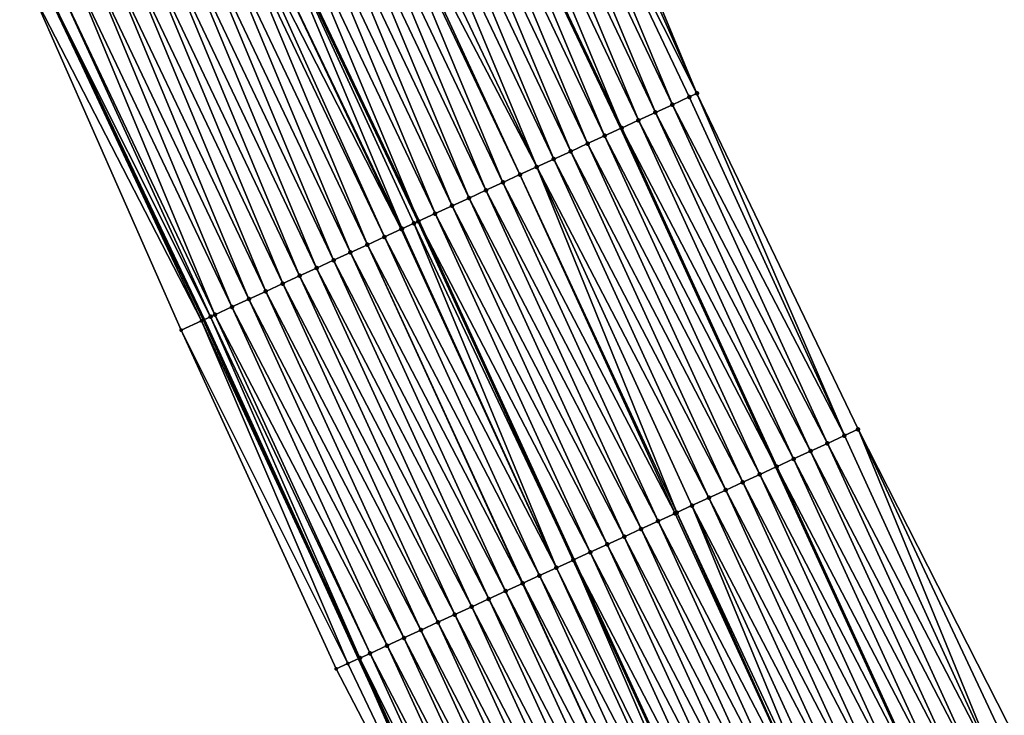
# Model space of a CAD drawing. Header units: feet. Extents: x 2017424 to 2024169, y 808042 to 818730.
# Tile 289 of 329: x 2023419 to 2023472, y 813279 to 813317. Entities that reach past the tile are written whole.
import ezdxf

# ---------------------------------------------------------------- set-up
doc = ezdxf.new("R2010")
doc.units = ezdxf.units.FT
doc.header["$MEASUREMENT"] = 0
for name, color, linetype, lineweight in [('EP_Travel Lane', 172, 'Continuous', 53), ('NB-Road Shots', 141, 'Continuous', 100), ('NB-Road X-Section', 40, 'Continuous', 13), ('STRIPING', 60, 'Continuous', 53)]:
    doc.layers.add(name, color=color, linetype=linetype, lineweight=lineweight)
doc.layers.add('I-77-MM15-17_NB-Surface-BORDER', color=7, linetype='Continuous')
doc.layers.add('I-77-MM15-17_NB-Surface-TIN', color=7, linetype='Continuous')

msp = doc.modelspace()

# ---------------------------------------------------------------- linework, layer by layer
at = {"layer": 'EP_Travel Lane'}
for points in [[(2023371.449695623, 813472.892696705, 326.5938106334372), (2023380.795184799, 813455.2186298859, 327.1322374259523), (2023390.02364402, 813437.2493236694, 327.7013616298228), (2023399.01652294, 813419.3938933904, 328.2628721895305), (2023408.070872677, 813401.3761900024, 328.8787481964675), (2023416.724848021, 813383.3546452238, 329.4557956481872), (2023425.378866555, 813365.3330105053, 330.0292703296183), (2023434.013600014, 813347.2615687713, 330.5942036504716), (2023442.604009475, 813329.208721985, 331.1415502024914), (2023451.244811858, 813311.0108459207, 331.6882756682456), (2023459.569727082, 813292.8331343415, 332.2104554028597), (2023467.895474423, 813274.6536058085, 332.6426963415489), (2023476.173951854, 813256.3434352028, 333.0959689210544), (2023484.331741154, 813238.0878300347, 333.524981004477), (2023492.490207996, 813219.8307086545, 333.8725731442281), (2023500.523173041, 813201.4333243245, 334.2589934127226), (2023508.520427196, 813183.1079765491, 334.7354333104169), (2023516.398043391, 813164.4391800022, 335.2132492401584), (2023523.936204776, 813145.9174991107, 335.5720610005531), (2023531.473768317, 813127.3972871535, 336.0061725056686), (2023538.035511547, 813111.2747198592, 336.4128975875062)], [(2023349.812466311, 813461.4026989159, 325.0343733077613), (2023359.122251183, 813443.7109964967, 325.6116527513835), (2023368.103608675, 813426.1983722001, 326.1246406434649), (2023377.053830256, 813408.3229158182, 326.7262671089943), (2023385.875022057, 813390.6683212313, 327.3341789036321), (2023394.530190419, 813372.6468372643, 327.8946966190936), (2023403.185622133, 813354.6248049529, 328.4334368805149), (2023411.782368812, 813336.6339787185, 328.9825244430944), (2023420.372991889, 813318.5806830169, 329.511720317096), (2023428.858886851, 813300.7223830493, 330.0091307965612), (2023437.182147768, 813282.5422272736, 330.4622820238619), (2023445.505345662, 813264.3622091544, 330.9222415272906), (2023453.668458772, 813246.2685382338, 331.3327702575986), (2023461.811636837, 813228.006736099, 331.7760458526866), (2023469.954345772, 813209.7444997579, 332.2092411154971), (2023477.905692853, 813191.5243459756, 332.6469170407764), (2023485.902966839, 813173.1989527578, 333.1211007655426), (2023493.506200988, 813155.1350730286, 333.5747173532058), (2023501.008854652, 813136.601273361, 334.0327772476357), (2023508.511752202, 813118.0668712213, 334.4599838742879), (2023515.046099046, 813101.9250791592, 334.8106257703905)]]:
    msp.add_polyline3d(points, dxfattribs=at)
at = {"layer": 'I-77-MM15-17_NB-Surface-BORDER', "color": 3, "linetype": 'Continuous', "lineweight": -3}
for points in [[(2023445.196295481, 813264.2199732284, 330.8909590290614), (2023435.971374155, 813281.9846266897, 330.3250207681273), (2023427.644568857, 813300.1632838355, 329.8769377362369), (2023419.689188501, 813318.2532894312, 329.4455673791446), (2023410.367635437, 813335.9564294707, 328.8391103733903), (2023402.256806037, 813354.1756672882, 328.334848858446), (2023393.730660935, 813372.2604487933, 327.817301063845), (2023385.769890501, 813390.6175550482, 327.3253163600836), (2023376.831947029, 813408.2109168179, 326.7063107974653), (2023367.77600941, 813426.0329777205, 326.0941934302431), (2023358.658622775, 813443.4645329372, 325.5699992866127), (2023349.446842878, 813461.2084334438, 325.0046189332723), (2023340.102377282, 813478.8820201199, 324.4342454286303)], [(2023376.349225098, 813475.4955892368, 326.9813346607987), (2023385.594028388, 813457.7634023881, 327.3669662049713), (2023395.219188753, 813439.861277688, 327.8599278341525), (2023404.032405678, 813421.9148756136, 328.3969720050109), (2023413.62136411, 813404.0463406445, 329.0212054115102), (2023422.334390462, 813386.0538389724, 329.6202843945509), (2023430.380668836, 813367.7397636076, 330.175651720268), (2023439.014377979, 813349.6470870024, 330.78885682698), (2023447.551720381, 813331.5693578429, 331.3483854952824), (2023455.318126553, 813312.8794388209, 331.8512837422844), (2023463.962987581, 813294.8482935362, 332.3778491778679), (2023473.032376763, 813277.0099985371, 332.8437455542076)]]:
    msp.add_polyline3d(points, dxfattribs=at)
at = {"layer": 'I-77-MM15-17_NB-Surface-TIN', "color": 128, "linetype": 'Continuous', "lineweight": -3}
for points in [[(2023455.318126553, 813312.8794388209, 331.8512837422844), (2023447.551720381, 813331.5693578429, 331.3483854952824), (2023447.138934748, 813331.3723859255, 331.3303061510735)], [(2023455.318126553, 813312.8794388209, 331.8512837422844), (2023447.138934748, 813331.3723859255, 331.3303061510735), (2023446.236402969, 813330.941761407, 331.2921983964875)], [(2023453.0866983, 813311.8558719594, 331.7652107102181), (2023445.333858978, 813330.5111625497, 331.2551281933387), (2023444.431300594, 813330.08059394, 331.2192809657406)], [(2023453.995642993, 813312.2727893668, 331.7994575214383), (2023446.236402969, 813330.941761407, 331.2921983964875), (2023445.333858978, 813330.5111625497, 331.2551281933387)], [(2023453.0866983, 813311.8558719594, 331.7652107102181), (2023453.995642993, 813312.2727893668, 331.7994575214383), (2023445.333858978, 813330.5111625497, 331.2551281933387)], [(2023453.995642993, 813312.2727893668, 331.7994575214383), (2023454.90457693, 813312.689730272, 331.8348674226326), (2023446.236402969, 813330.941761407, 331.2921983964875)], [(2023454.90457693, 813312.689730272, 331.8348674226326), (2023455.318126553, 813312.8794388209, 331.8512837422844), (2023446.236402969, 813330.941761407, 331.2921983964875)], [(2023452.177764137, 813311.4389315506, 331.7298253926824), (2023444.431300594, 813330.08059394, 331.2192809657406), (2023443.528742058, 813329.6500256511, 331.1834467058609)], [(2023452.177764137, 813311.4389315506, 331.7298253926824), (2023453.0866983, 813311.8558719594, 331.7652107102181), (2023444.431300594, 813330.08059394, 331.2192809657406)], [(2023451.268874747, 813311.0218933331, 331.6895987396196), (2023443.528742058, 813329.6500256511, 331.1834467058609), (2023442.626238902, 813329.219340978, 331.1429067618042)], [(2023451.268874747, 813311.0218933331, 331.6895987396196), (2023452.177764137, 813311.4389315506, 331.7298253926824), (2023443.528742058, 813329.6500256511, 331.1834467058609)], [(2023450.360075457, 813310.6046582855, 331.6396294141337), (2023442.604009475, 813329.208721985, 331.1415502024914), (2023441.723906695, 813328.7882970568, 331.0878415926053)], [(2023442.626238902, 813329.219340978, 331.1429067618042), (2023442.604009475, 813329.208721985, 331.1415502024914), (2023451.244811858, 813311.0108459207, 331.6882756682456)], [(2023450.360075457, 813310.6046582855, 331.6396294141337), (2023451.244811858, 813311.0108459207, 331.6882756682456), (2023442.604009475, 813329.208721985, 331.1415502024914)], [(2023451.268874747, 813311.0218933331, 331.6895987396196), (2023442.626238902, 813329.219340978, 331.1429067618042), (2023451.244811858, 813311.0108459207, 331.6882756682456)], [(2023449.451363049, 813310.1872334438, 331.5802656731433), (2023441.723906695, 813328.7882970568, 331.0878415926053), (2023440.821623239, 813328.3571506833, 331.0286340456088)], [(2023449.451363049, 813310.1872334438, 331.5802656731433), (2023450.360075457, 813310.6046582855, 331.6396294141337), (2023441.723906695, 813328.7882970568, 331.0878415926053)], [(2023447.633946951, 813309.3523647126, 331.460595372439), (2023439.919290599, 813327.9261076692, 330.9736055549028), (2023439.016973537, 813327.4950319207, 330.9172535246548)], [(2023448.54266998, 813309.7697663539, 331.5188107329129), (2023440.821623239, 813328.3571506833, 331.0286340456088), (2023439.919290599, 813327.9261076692, 330.9736055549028)], [(2023447.633946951, 813309.3523647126, 331.460595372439), (2023448.54266998, 813309.7697663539, 331.5188107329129), (2023439.919290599, 813327.9261076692, 330.9736055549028)], [(2023448.54266998, 813309.7697663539, 331.5188107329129), (2023449.451363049, 813310.1872334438, 331.5802656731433), (2023440.821623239, 813328.3571506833, 331.0286340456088)], [(2023446.72522873, 813308.93495257, 331.4018602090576), (2023439.016973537, 813327.4950319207, 330.9172535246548), (2023438.114637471, 813327.0639961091, 330.8625162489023)], [(2023446.72522873, 813308.93495257, 331.4018602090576), (2023447.633946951, 813309.3523647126, 331.460595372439), (2023439.016973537, 813327.4950319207, 330.9172535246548)], [(2023446.72522873, 813308.93495257, 331.4018602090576), (2023438.114637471, 813327.0639961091, 330.8625162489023), (2023437.410105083, 813326.7273772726, 330.8174168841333)], [(2023444.907873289, 813308.0999513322, 331.2756311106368), (2023437.212344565, 813326.632869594, 330.8041116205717), (2023436.310119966, 813326.2015995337, 330.7399031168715)], [(2023445.816536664, 813308.5174832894, 331.3402968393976), (2023437.410105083, 813326.7273772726, 330.8174168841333), (2023437.212344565, 813326.632869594, 330.8041116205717)], [(2023444.907873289, 813308.0999513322, 331.2756311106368), (2023445.816536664, 813308.5174832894, 331.3402968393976), (2023437.212344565, 813326.632869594, 330.8041116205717)], [(2023445.816536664, 813308.5174832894, 331.3402968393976), (2023446.72522873, 813308.93495257, 331.4018602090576), (2023437.410105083, 813326.7273772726, 330.8174168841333)], [(2023443.090591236, 813307.2647897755, 331.1414665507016), (2023435.407910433, 813325.7702978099, 330.6744143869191), (2023434.505653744, 813325.3390951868, 330.6129325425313)], [(2023443.999234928, 813307.6823647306, 331.2082606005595), (2023436.310119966, 813326.2015995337, 330.7399031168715), (2023435.407910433, 813325.7702978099, 330.6744143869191)], [(2023443.090591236, 813307.2647897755, 331.1414665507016), (2023443.999234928, 813307.6823647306, 331.2082606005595), (2023435.407910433, 813325.7702978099, 330.6744143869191)], [(2023443.999234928, 813307.6823647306, 331.2082606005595), (2023444.907873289, 813308.0999513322, 331.2756311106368), (2023436.310119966, 813326.2015995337, 330.7399031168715)], [(2023442.181882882, 813306.8473560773, 331.0816644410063), (2023434.505653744, 813325.3390951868, 330.6129325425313), (2023433.603406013, 813324.9078737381, 330.550689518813)], [(2023442.181882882, 813306.8473560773, 331.0816644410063), (2023443.090591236, 813307.2647897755, 331.1414665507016), (2023434.505653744, 813325.3390951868, 330.6129325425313)], [(2023441.273128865, 813306.4300221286, 331.0267997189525), (2023433.603406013, 813324.9078737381, 330.550689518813), (2023432.701167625, 813324.476632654, 330.4876526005)], [(2023441.273128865, 813306.4300221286, 331.0267997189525), (2023442.181882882, 813306.8473560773, 331.0816644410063), (2023433.603406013, 813324.9078737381, 330.550689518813)], [(2023432.701167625, 813324.476632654, 330.4876526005), (2023431.807370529, 813324.0494870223, 330.4272093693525), (2023440.37283529, 813306.0165430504, 330.9711984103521)], [(2023441.273128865, 813306.4300221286, 331.0267997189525), (2023432.701167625, 813324.476632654, 330.4876526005), (2023440.37283529, 813306.0165430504, 330.9711984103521)], [(2023439.499978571, 813305.6154581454, 330.9088291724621), (2023431.798905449, 813324.0454415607, 330.4266369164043), (2023430.896638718, 813323.6142600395, 330.3660082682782)], [(2023440.364386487, 813306.0126627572, 330.9706766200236), (2023431.807370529, 813324.0494870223, 330.4272093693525), (2023431.798905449, 813324.0454415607, 330.4266369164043)], [(2023439.499978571, 813305.6154581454, 330.9088291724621), (2023440.135079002, 813305.9073193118, 330.9553248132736), (2023431.798905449, 813324.0454415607, 330.4266369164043)], [(2023440.135079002, 813305.9073193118, 330.9553248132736), (2023440.364386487, 813306.0126627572, 330.9706766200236), (2023431.798905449, 813324.0454415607, 330.4266369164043)], [(2023440.364386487, 813306.0126627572, 330.9706766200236), (2023440.37283529, 813306.0165430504, 330.9711984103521), (2023431.807370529, 813324.0494870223, 330.4272093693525)], [(2023437.638624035, 813304.7595695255, 330.7520611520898), (2023429.99448585, 813323.1828392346, 330.2957048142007), (2023429.092386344, 813322.7513062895, 330.2208672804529)], [(2023438.547145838, 813305.1774107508, 330.8320350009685), (2023430.368249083, 813323.3616322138, 330.3266355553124), (2023429.99448585, 813323.1828392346, 330.2957048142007)], [(2023437.638624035, 813304.7595695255, 330.7520611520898), (2023438.547145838, 813305.1774107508, 330.8320350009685), (2023429.99448585, 813323.1828392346, 330.2957048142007)], [(2023439.455728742, 813305.5951185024, 330.9054021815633), (2023430.896638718, 813323.6142600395, 330.3660082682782), (2023430.368249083, 813323.3616322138, 330.3266355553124)], [(2023438.547145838, 813305.1774107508, 330.8320350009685), (2023439.455728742, 813305.5951185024, 330.9054021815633), (2023430.368249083, 813323.3616322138, 330.3266355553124)], [(2023439.455728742, 813305.5951185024, 330.9054021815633), (2023439.499978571, 813305.6154581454, 330.9088291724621), (2023430.896638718, 813323.6142600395, 330.3660082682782)], [(2023436.730085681, 813304.3417644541, 330.6738768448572), (2023429.092386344, 813322.7513062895, 330.2208672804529), (2023428.190227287, 813322.3198984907, 330.1510896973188)], [(2023436.730085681, 813304.3417644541, 330.6738768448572), (2023437.638624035, 813304.7595695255, 330.7520611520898), (2023429.092386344, 813322.7513062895, 330.2208672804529)], [(2023435.821513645, 813303.924032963, 330.5993346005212), (2023428.190227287, 813322.3198984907, 330.1510896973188), (2023427.288035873, 813321.8885586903, 330.0840614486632)], [(2023435.821513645, 813303.924032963, 330.5993346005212), (2023436.730085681, 813304.3417644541, 330.6738768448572), (2023428.190227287, 813322.3198984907, 330.1510896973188)], [(2023434.912909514, 813303.5063715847, 330.5282627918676), (2023427.288035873, 813321.8885586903, 330.0840614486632), (2023426.385835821, 813321.4572370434, 330.0177671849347)], [(2023434.912909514, 813303.5063715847, 330.5282627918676), (2023435.821513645, 813303.924032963, 330.5993346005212), (2023427.288035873, 813321.8885586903, 330.0840614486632)], [(2023433.095763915, 813302.6709119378, 330.3793434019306), (2023425.483664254, 813321.0258555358, 329.949052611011), (2023424.581521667, 813320.5944131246, 329.8778755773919)], [(2023434.004324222, 813303.0886690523, 330.4551539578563), (2023426.385835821, 813321.4572370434, 330.0177671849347), (2023425.483664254, 813321.0258555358, 329.949052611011)], [(2023433.095763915, 813302.6709119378, 330.3793434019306), (2023434.004324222, 813303.0886690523, 330.4551539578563), (2023425.483664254, 813321.0258555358, 329.949052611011)], [(2023434.004324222, 813303.0886690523, 330.4551539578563), (2023434.912909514, 813303.5063715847, 330.5282627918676), (2023426.385835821, 813321.4572370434, 330.0177671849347)], [(2023432.187171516, 813302.2532249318, 330.3070030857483), (2023424.581521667, 813320.5944131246, 329.8778755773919), (2023423.679373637, 813320.1629821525, 329.8071610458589)], [(2023432.187171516, 813302.2532249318, 330.3070030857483), (2023433.095763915, 813302.6709119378, 330.3793434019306), (2023424.581521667, 813320.5944131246, 329.8778755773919)], [(2023431.278565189, 813301.8355683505, 330.2361687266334), (2023423.679373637, 813320.1629821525, 329.8071610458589), (2023422.777275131, 813319.7314471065, 329.7322385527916)], [(2023431.278565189, 813301.8355683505, 330.2361687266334), (2023432.187171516, 813302.2532249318, 330.3070030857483), (2023423.679373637, 813320.1629821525, 329.8071610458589)], [(2023430.369996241, 813301.4178301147, 330.161292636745), (2023422.777275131, 813319.7314471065, 329.7322385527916), (2023421.875230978, 813319.2997978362, 329.6526977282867)], [(2023430.369996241, 813301.4178301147, 330.161292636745), (2023431.278565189, 813301.8355683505, 330.2361687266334), (2023422.777275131, 813319.7314471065, 329.7322385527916)], [(2023429.461507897, 813300.9999157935, 330.0777006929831), (2023421.875230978, 813319.2997978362, 329.6526977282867), (2023420.973184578, 813318.868153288, 329.5733478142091)], [(2023429.461507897, 813300.9999157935, 330.0777006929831), (2023430.369996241, 813301.4178301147, 330.161292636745), (2023421.875230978, 813319.2997978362, 329.6526977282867)], [(2023428.731843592, 813300.6638436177, 329.9934235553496), (2023420.371914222, 813318.5801668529, 329.5116096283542), (2023419.689188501, 813318.2532894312, 329.4455673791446)], [(2023428.731843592, 813300.6638436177, 329.9934235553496), (2023420.372991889, 813318.5806830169, 329.511720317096), (2023420.371914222, 813318.5801668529, 329.5116096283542)], [(2023429.226124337, 813300.891600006, 330.0545349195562), (2023420.971931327, 813318.8675536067, 329.5732382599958), (2023420.372991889, 813318.5806830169, 329.511720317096)], [(2023428.731843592, 813300.6638436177, 329.9934235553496), (2023428.858886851, 813300.7223830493, 330.0091307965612), (2023420.372991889, 813318.5806830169, 329.511720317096)], [(2023429.226124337, 813300.891600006, 330.0545349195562), (2023420.372991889, 813318.5806830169, 329.511720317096), (2023428.858886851, 813300.7223830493, 330.0091307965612)], [(2023429.461507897, 813300.9999157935, 330.0777006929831), (2023420.973184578, 813318.868153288, 329.5733478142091), (2023420.971931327, 813318.8675536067, 329.5732382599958)], [(2023429.226124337, 813300.891600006, 330.0545349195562), (2023429.461507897, 813300.9999157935, 330.0777006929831), (2023420.971931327, 813318.8675536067, 329.5732382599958)], [(2023428.731843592, 813300.6638436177, 329.9934235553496), (2023419.689188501, 813318.2532894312, 329.4455673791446), (2023427.644568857, 813300.1632838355, 329.8769377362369)], [(2023463.226379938, 813294.510416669, 332.349787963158), (2023454.90457693, 813312.689730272, 331.8348674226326), (2023453.995642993, 813312.2727893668, 331.7994575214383)], [(2023463.226379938, 813294.510416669, 332.349787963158), (2023455.318126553, 813312.8794388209, 331.8512837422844), (2023454.90457693, 813312.689730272, 331.8348674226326)], [(2023463.226379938, 813294.510416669, 332.349787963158), (2023463.962987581, 813294.8482935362, 332.3778491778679), (2023455.318126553, 813312.8794388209, 331.8512837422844)], [(2023462.317420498, 813294.093531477, 332.3171359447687), (2023453.995642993, 813312.2727893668, 331.7994575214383), (2023453.0866983, 813311.8558719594, 331.7652107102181)], [(2023462.317420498, 813294.093531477, 332.3171359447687), (2023463.226379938, 813294.510416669, 332.349787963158), (2023453.995642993, 813312.2727893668, 331.7994575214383)], [(2023461.408450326, 813293.6766697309, 332.2856444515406), (2023453.0866983, 813311.8558719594, 331.7652107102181), (2023452.177764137, 813311.4389315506, 331.7298253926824)], [(2023461.408450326, 813293.6766697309, 332.2856444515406), (2023462.317420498, 813294.093531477, 332.3171359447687), (2023453.0866983, 813311.8558719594, 331.7652107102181)], [(2023450.360075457, 813310.6046582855, 331.6396294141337), (2023459.569727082, 813292.8331343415, 332.2104554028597), (2023451.244811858, 813311.0108459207, 331.6882756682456)], [(2023459.590609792, 813292.8427281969, 332.2118688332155), (2023451.268874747, 813311.0218933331, 331.6895987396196), (2023451.244811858, 813311.0108459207, 331.6882756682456)], [(2023459.590609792, 813292.8427281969, 332.2118688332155), (2023451.244811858, 813311.0108459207, 331.6882756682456), (2023459.569727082, 813292.8331343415, 332.2104554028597)], [(2023460.499482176, 813293.2598035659, 332.2539342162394), (2023452.177764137, 813311.4389315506, 331.7298253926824), (2023451.268874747, 813311.0218933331, 331.6895987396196)], [(2023459.590609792, 813292.8427281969, 332.2118688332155), (2023460.499482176, 813293.2598035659, 332.2539342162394), (2023451.268874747, 813311.0218933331, 331.6895987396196)], [(2023460.499482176, 813293.2598035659, 332.2539342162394), (2023461.408450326, 813293.6766697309, 332.2856444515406), (2023452.177764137, 813311.4389315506, 331.7298253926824)], [(2023458.681917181, 813292.4252601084, 332.1503646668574), (2023450.360075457, 813310.6046582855, 331.6396294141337), (2023449.451363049, 813310.1872334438, 331.5802656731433)], [(2023458.681917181, 813292.4252601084, 332.1503646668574), (2023459.569727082, 813292.8331343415, 332.2104554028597), (2023450.360075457, 813310.6046582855, 331.6396294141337)], [(2023457.773270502, 813292.0076916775, 332.0838937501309), (2023449.451363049, 813310.1872334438, 331.5802656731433), (2023448.54266998, 813309.7697663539, 331.5188107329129)], [(2023457.773270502, 813292.0076916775, 332.0838937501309), (2023458.681917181, 813292.4252601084, 332.1503646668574), (2023449.451363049, 813310.1872334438, 331.5802656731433)], [(2023456.864550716, 813291.590282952, 332.0253279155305), (2023448.54266998, 813309.7697663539, 331.5188107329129), (2023447.633946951, 813309.3523647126, 331.460595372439)], [(2023456.864550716, 813291.590282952, 332.0253279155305), (2023457.773270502, 813292.0076916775, 332.0838937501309), (2023448.54266998, 813309.7697663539, 331.5188107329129)], [(2023454.229861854, 813290.3799133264, 331.8490089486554), (2023446.72522873, 813308.93495257, 331.4018602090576), (2023445.816536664, 813308.5174832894, 331.3402968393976)], [(2023455.955840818, 813291.1728526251, 331.9656928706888), (2023447.633946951, 813309.3523647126, 331.460595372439), (2023446.72522873, 813308.93495257, 331.4018602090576)], [(2023454.229861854, 813290.3799133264, 331.8490089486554), (2023455.047136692, 813290.7554096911, 331.9054337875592), (2023446.72522873, 813308.93495257, 331.4018602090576)], [(2023455.047136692, 813290.7554096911, 331.9054337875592), (2023455.955840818, 813291.1728526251, 331.9656928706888), (2023446.72522873, 813308.93495257, 331.4018602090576)], [(2023455.955840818, 813291.1728526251, 331.9656928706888), (2023456.864550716, 813291.590282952, 332.0253279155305), (2023447.633946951, 813309.3523647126, 331.460595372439)], [(2023454.138457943, 813290.3379113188, 331.8424306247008), (2023445.816536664, 813308.5174832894, 331.3402968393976), (2023444.907873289, 813308.0999513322, 331.2756311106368)], [(2023454.138457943, 813290.3379113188, 331.8424306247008), (2023454.229861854, 813290.3799133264, 331.8490089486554), (2023445.816536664, 813308.5174832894, 331.3402968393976)], [(2023453.229838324, 813289.9202837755, 331.7730337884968), (2023444.907873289, 813308.0999513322, 331.2756311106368), (2023443.999234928, 813307.6823647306, 331.2082606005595)], [(2023453.229838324, 813289.9202837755, 331.7730337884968), (2023454.138457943, 813290.3379113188, 331.8424306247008), (2023444.907873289, 813308.0999513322, 331.2756311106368)], [(2023451.412619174, 813289.0849848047, 331.6320679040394), (2023443.090591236, 813307.2647897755, 331.1414665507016), (2023442.181882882, 813306.8473560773, 331.0816644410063)], [(2023452.321243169, 813289.5026027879, 331.7009915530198), (2023443.999234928, 813307.6823647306, 331.2082606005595), (2023443.090591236, 813307.2647897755, 331.1414665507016)], [(2023451.412619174, 813289.0849848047, 331.6320679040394), (2023452.321243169, 813289.5026027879, 331.7009915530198), (2023443.090591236, 813307.2647897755, 331.1414665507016)], [(2023452.321243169, 813289.5026027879, 331.7009915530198), (2023453.229838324, 813289.9202837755, 331.7730337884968), (2023443.999234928, 813307.6823647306, 331.2082606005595)], [(2023450.503939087, 813288.6674893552, 331.5692094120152), (2023442.181882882, 813306.8473560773, 331.0816644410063), (2023441.273128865, 813306.4300221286, 331.0267997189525)], [(2023450.503939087, 813288.6674893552, 331.5692094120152), (2023451.412619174, 813289.0849848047, 331.6320679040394), (2023442.181882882, 813306.8473560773, 331.0816644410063)], [(2023449.595258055, 813288.2499959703, 331.5064531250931), (2023441.273128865, 813306.4300221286, 331.0267997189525), (2023440.37283529, 813306.0165430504, 330.9711984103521)], [(2023449.595258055, 813288.2499959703, 331.5064531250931), (2023450.503939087, 813288.6674893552, 331.5692094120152), (2023441.273128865, 813306.4300221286, 331.0267997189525)], [(2023447.777981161, 813287.4148231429, 331.371731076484), (2023440.135079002, 813305.9073193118, 330.9553248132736), (2023439.499978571, 813305.6154581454, 330.9088291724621)], [(2023448.686603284, 813287.8324452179, 331.4408572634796), (2023440.364386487, 813306.0126627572, 330.9706766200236), (2023440.135079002, 813305.9073193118, 330.9553248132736)], [(2023447.777981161, 813287.4148231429, 331.371731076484), (2023448.686603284, 813287.8324452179, 331.4408572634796), (2023440.135079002, 813305.9073193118, 330.9553248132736)], [(2023440.364386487, 813306.0126627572, 330.9706766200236), (2023448.695029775, 813287.8363174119, 331.4414655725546), (2023440.37283529, 813306.0165430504, 330.9711984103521)], [(2023448.686603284, 813287.8324452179, 331.4408572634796), (2023448.695029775, 813287.8363174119, 331.4414655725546), (2023440.364386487, 813306.0126627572, 330.9706766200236)], [(2023449.595258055, 813288.2499959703, 331.5064531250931), (2023440.37283529, 813306.0165430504, 330.9711984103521), (2023448.695029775, 813287.8363174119, 331.4414655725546)], [(2023446.869360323, 813286.9971982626, 331.3024660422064), (2023438.547145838, 813305.1774107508, 330.8320350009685), (2023437.638624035, 813304.7595695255, 330.7520611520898)], [(2023447.777981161, 813287.4148231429, 331.371731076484), (2023439.455728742, 813305.5951185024, 330.9054021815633), (2023438.547145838, 813305.1774107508, 330.8320350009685)], [(2023446.869360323, 813286.9971982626, 331.3024660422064), (2023447.777981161, 813287.4148231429, 331.371731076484), (2023438.547145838, 813305.1774107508, 330.8320350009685)], [(2023447.777981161, 813287.4148231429, 331.371731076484), (2023439.499978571, 813305.6154581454, 330.9088291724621), (2023439.455728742, 813305.5951185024, 330.9054021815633)], [(2023445.96074715, 813286.5795566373, 331.2323721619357), (2023437.638624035, 813304.7595695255, 330.7520611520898), (2023436.730085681, 813304.3417644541, 330.6738768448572)], [(2023445.96074715, 813286.5795566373, 331.2323721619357), (2023445.969419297, 813286.5835436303, 331.2330764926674), (2023437.638624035, 813304.7595695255, 330.7520611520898)], [(2023445.969419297, 813286.5835436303, 331.2330764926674), (2023446.869360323, 813286.9971982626, 331.3024660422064), (2023437.638624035, 813304.7595695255, 330.7520611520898)], [(2023445.052184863, 813286.161803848, 331.1567758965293), (2023436.730085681, 813304.3417644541, 330.6738768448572), (2023435.821513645, 813303.924032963, 330.5993346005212)], [(2023445.052184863, 813286.161803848, 331.1567758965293), (2023445.96074715, 813286.5795566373, 331.2323721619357), (2023436.730085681, 813304.3417644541, 330.6738768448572)], [(2023444.143609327, 813285.7440800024, 331.0826122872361), (2023435.821513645, 813303.924032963, 330.5993346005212), (2023434.912909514, 813303.5063715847, 330.5282627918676)], [(2023444.143609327, 813285.7440800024, 331.0826122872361), (2023445.052184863, 813286.161803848, 331.1567758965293), (2023435.821513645, 813303.924032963, 330.5993346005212)], [(2023442.326458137, 813284.9086325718, 330.9342979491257), (2023434.004324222, 813303.0886690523, 330.4551539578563), (2023433.095763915, 813302.6709119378, 330.3793434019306)], [(2023443.235019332, 813285.3263877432, 331.0100121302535), (2023434.912909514, 813303.5063715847, 330.5282627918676), (2023434.004324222, 813303.0886690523, 330.4551539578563)], [(2023442.326458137, 813284.9086325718, 330.9342979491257), (2023443.235019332, 813285.3263877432, 331.0100121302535), (2023434.004324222, 813303.0886690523, 330.4551539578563)], [(2023443.235019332, 813285.3263877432, 331.0100121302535), (2023444.143609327, 813285.7440800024, 331.0826122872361), (2023434.912909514, 813303.5063715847, 330.5282627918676)], [(2023441.417927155, 813284.4908113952, 330.8553166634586), (2023433.095763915, 813302.6709119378, 330.3793434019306), (2023432.187171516, 813302.2532249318, 330.3070030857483)], [(2023441.417927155, 813284.4908113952, 330.8553166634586), (2023442.326458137, 813284.9086325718, 330.9342979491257), (2023433.095763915, 813302.6709119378, 330.3793434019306)], [(2023440.50940187, 813284.0729777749, 330.7757194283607), (2023432.187171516, 813302.2532249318, 330.3070030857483), (2023431.278565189, 813301.8355683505, 330.2361687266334)], [(2023440.50940187, 813284.0729777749, 330.7757194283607), (2023441.417927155, 813284.4908113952, 330.8553166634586), (2023432.187171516, 813302.2532249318, 330.3070030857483)], [(2023439.600877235, 813283.6551427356, 330.6960519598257), (2023431.278565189, 813301.8355683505, 330.2361687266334), (2023430.369996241, 813301.4178301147, 330.161292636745)], [(2023439.600877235, 813283.6551427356, 330.6960519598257), (2023440.50940187, 813284.0729777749, 330.7757194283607), (2023431.278565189, 813301.8355683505, 330.2361687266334)], [(2023437.783927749, 813282.8192546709, 330.5259271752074), (2023429.461507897, 813300.9999157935, 330.0777006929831), (2023429.226124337, 813300.891600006, 330.0545349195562)], [(2023438.692374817, 813283.2372591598, 330.6139820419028), (2023430.369996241, 813301.4178301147, 330.161292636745), (2023429.461507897, 813300.9999157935, 330.0777006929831)], [(2023437.783927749, 813282.8192546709, 330.5259271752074), (2023438.692374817, 813283.2372591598, 330.6139820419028), (2023429.461507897, 813300.9999157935, 330.0777006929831)], [(2023438.692374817, 813283.2372591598, 330.6139820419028), (2023439.600877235, 813283.6551427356, 330.6960519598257), (2023430.369996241, 813301.4178301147, 330.161292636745)], [(2023436.596280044, 813282.2722568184, 330.3893437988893), (2023428.731843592, 813300.6638436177, 329.9934235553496), (2023427.644568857, 813300.1632838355, 329.8769377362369)], [(2023428.731843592, 813300.6638436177, 329.9934235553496), (2023437.182147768, 813282.5422272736, 330.4622820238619), (2023428.858886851, 813300.7223830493, 330.0091307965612)], [(2023436.596280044, 813282.2722568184, 330.3893437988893), (2023437.182147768, 813282.5422272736, 330.4622820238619), (2023428.731843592, 813300.6638436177, 329.9934235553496)], [(2023437.232685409, 813282.5655152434, 330.468573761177), (2023429.226124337, 813300.891600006, 330.0545349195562), (2023428.858886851, 813300.7223830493, 330.0091307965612)], [(2023437.232685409, 813282.5655152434, 330.468573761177), (2023428.858886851, 813300.7223830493, 330.0091307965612), (2023437.182147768, 813282.5422272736, 330.4622820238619)], [(2023437.232685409, 813282.5655152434, 330.468573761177), (2023437.783927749, 813282.8192546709, 330.5259271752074), (2023429.226124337, 813300.891600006, 330.0545349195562)], [(2023436.596280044, 813282.2722568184, 330.3893437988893), (2023427.644568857, 813300.1632838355, 329.8769377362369), (2023435.971374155, 813281.9846266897, 330.3250207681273)], [(2023471.548940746, 813276.3294476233, 332.7827728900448), (2023463.962987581, 813294.8482935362, 332.3778491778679), (2023463.226379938, 813294.510416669, 332.349787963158)], [(2023471.548940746, 813276.3294476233, 332.7827728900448), (2023472.457866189, 813276.7464070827, 332.8191011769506), (2023463.962987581, 813294.8482935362, 332.3778491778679)], [(2023472.457866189, 813276.7464070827, 332.8191011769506), (2023473.032376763, 813277.0099985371, 332.8437455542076), (2023463.962987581, 813294.8482935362, 332.3778491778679)], [(2023470.640011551, 813275.9124963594, 332.7468502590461), (2023462.317420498, 813294.093531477, 332.3171359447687), (2023461.408450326, 813293.6766697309, 332.2856444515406)], [(2023471.548940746, 813276.3294476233, 332.7827728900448), (2023463.226379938, 813294.510416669, 332.349787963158), (2023462.317420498, 813294.093531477, 332.3171359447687)], [(2023470.640011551, 813275.9124963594, 332.7468502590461), (2023471.548940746, 813276.3294476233, 332.7827728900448), (2023462.317420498, 813294.093531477, 332.3171359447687)], [(2023469.731085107, 813275.4955390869, 332.7106302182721), (2023461.408450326, 813293.6766697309, 332.2856444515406), (2023460.499482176, 813293.2598035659, 332.2539342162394)], [(2023469.731085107, 813275.4955390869, 332.7106302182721), (2023470.640011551, 813275.9124963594, 332.7468502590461), (2023461.408450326, 813293.6766697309, 332.2856444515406)], [(2023468.822111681, 813275.0786844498, 332.6794904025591), (2023460.499482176, 813293.2598035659, 332.2539342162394), (2023459.590609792, 813292.8427281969, 332.2118688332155)], [(2023468.822111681, 813275.0786844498, 332.6794904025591), (2023469.731085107, 813275.4955390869, 332.7106302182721), (2023460.499482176, 813293.2598035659, 332.2539342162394)], [(2023458.681917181, 813292.4252601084, 332.1503646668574), (2023467.895474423, 813274.6536058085, 332.6426963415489), (2023459.569727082, 813292.8331343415, 332.2104554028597)], [(2023467.913180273, 813274.66173802, 332.6438070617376), (2023459.590609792, 813292.8427281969, 332.2118688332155), (2023459.569727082, 813292.8331343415, 332.2104554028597)], [(2023467.913180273, 813274.66173802, 332.6438070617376), (2023459.569727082, 813292.8331343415, 332.2104554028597), (2023467.895474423, 813274.6536058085, 332.6426963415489)], [(2023467.913180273, 813274.66173802, 332.6438070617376), (2023468.822111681, 813275.0786844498, 332.6794904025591), (2023459.590609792, 813292.8427281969, 332.2118688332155)], [(2023466.095759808, 813273.8268788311, 332.5246090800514), (2023457.773270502, 813292.0076916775, 332.0838937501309), (2023456.864550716, 813291.590282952, 332.0253279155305)], [(2023467.004446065, 813274.2443608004, 332.5868005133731), (2023458.681917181, 813292.4252601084, 332.1503646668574), (2023457.773270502, 813292.0076916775, 332.0838937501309)], [(2023466.095759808, 813273.8268788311, 332.5246090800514), (2023467.004446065, 813274.2443608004, 332.5868005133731), (2023457.773270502, 813292.0076916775, 332.0838937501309)], [(2023467.004446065, 813274.2443608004, 332.5868005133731), (2023467.895474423, 813274.6536058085, 332.6426963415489), (2023458.681917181, 813292.4252601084, 332.1503646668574)], [(2023465.187021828, 813273.4095098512, 332.4680103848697), (2023456.864550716, 813291.590282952, 332.0253279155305), (2023455.955840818, 813291.1728526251, 331.9656928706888)], [(2023465.187021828, 813273.4095098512, 332.4680103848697), (2023466.095759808, 813273.8268788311, 332.5246090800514), (2023456.864550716, 813291.590282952, 332.0253279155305)], [(2023464.278314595, 813272.9920737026, 332.40808697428), (2023455.955840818, 813291.1728526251, 331.9656928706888), (2023455.047136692, 813290.7554096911, 331.9054337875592)], [(2023464.278314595, 813272.9920737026, 332.40808697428), (2023465.187021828, 813273.4095098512, 332.4680103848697), (2023455.955840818, 813291.1728526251, 331.9656928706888)], [(2023462.460939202, 813272.1571160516, 332.2840153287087), (2023454.229861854, 813290.3799133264, 331.8490089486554), (2023454.138457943, 813290.3379113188, 331.8424306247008)], [(2023462.678240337, 813272.2569606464, 332.2992526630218), (2023455.047136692, 813290.7554096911, 331.9054337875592), (2023454.229861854, 813290.3799133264, 331.8490089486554)], [(2023462.460939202, 813272.1571160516, 332.2840153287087), (2023462.678240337, 813272.2569606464, 332.2992526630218), (2023454.229861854, 813290.3799133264, 331.8490089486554)], [(2023462.678240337, 813272.2569606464, 332.2992526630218), (2023463.369620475, 813272.57460891, 332.3467457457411), (2023455.047136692, 813290.7554096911, 331.9054337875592)], [(2023463.369620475, 813272.57460891, 332.3467457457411), (2023464.278314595, 813272.9920737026, 332.40808697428), (2023455.047136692, 813290.7554096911, 331.9054337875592)], [(2023461.552290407, 813271.7395522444, 332.2177730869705), (2023453.229838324, 813289.9202837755, 331.7730337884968), (2023452.321243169, 813289.5026027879, 331.7009915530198)], [(2023462.460939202, 813272.1571160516, 332.2840153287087), (2023454.138457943, 813290.3379113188, 331.8424306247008), (2023453.229838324, 813289.9202837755, 331.7730337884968)], [(2023461.552290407, 813271.7395522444, 332.2177730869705), (2023462.460939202, 813272.1571160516, 332.2840153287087), (2023453.229838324, 813289.9202837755, 331.7730337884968)], [(2023460.643702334, 813271.3218557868, 332.1449649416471), (2023452.321243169, 813289.5026027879, 331.7009915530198), (2023451.412619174, 813289.0849848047, 331.6320679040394)], [(2023460.643702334, 813271.3218557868, 332.1449649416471), (2023461.552290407, 813271.7395522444, 332.2177730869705), (2023452.321243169, 813289.5026027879, 331.7009915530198)], [(2023459.735056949, 813270.9042845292, 332.0783539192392), (2023451.412619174, 813289.0849848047, 331.6320679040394), (2023450.503939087, 813288.6674893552, 331.5692094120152)], [(2023459.735056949, 813270.9042845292, 332.0783539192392), (2023460.643702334, 813271.3218557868, 332.1449649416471), (2023451.412619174, 813289.0849848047, 331.6320679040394)], [(2023457.917687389, 813270.0693141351, 331.9536515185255), (2023449.595258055, 813288.2499959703, 331.5064531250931), (2023448.695029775, 813287.8363174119, 331.4414655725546)], [(2023458.82638905, 813270.4867624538, 332.0141773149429), (2023450.503939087, 813288.6674893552, 331.5692094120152), (2023449.595258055, 813288.2499959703, 331.5064531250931)], [(2023457.917687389, 813270.0693141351, 331.9536515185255), (2023458.82638905, 813270.4867624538, 332.0141773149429), (2023449.595258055, 813288.2499959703, 331.5064531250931)], [(2023458.82638905, 813270.4867624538, 332.0141773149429), (2023459.735056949, 813270.9042845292, 332.0783539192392), (2023450.503939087, 813288.6674893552, 331.5692094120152)], [(2023456.600808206, 813269.464228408, 331.8608311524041), (2023448.686603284, 813287.8324452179, 331.4408572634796), (2023447.777981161, 813287.4148231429, 331.371731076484)], [(2023448.686603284, 813287.8324452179, 331.4408572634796), (2023457.017394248, 813269.6557204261, 331.893351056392), (2023448.695029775, 813287.8363174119, 331.4414655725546)], [(2023457.00898885, 813269.6518589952, 331.8927880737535), (2023457.017394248, 813269.6557204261, 331.893351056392), (2023448.686603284, 813287.8324452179, 331.4408572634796)], [(2023456.600808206, 813269.464228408, 331.8608311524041), (2023457.00898885, 813269.6518589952, 331.8927880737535), (2023448.686603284, 813287.8324452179, 331.4408572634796)], [(2023457.917687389, 813270.0693141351, 331.9536515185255), (2023448.695029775, 813287.8363174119, 331.4414655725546), (2023457.017394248, 813269.6557204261, 331.893351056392)], [(2023456.100404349, 813269.234154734, 331.8195936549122), (2023447.777981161, 813287.4148231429, 331.371731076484), (2023446.869360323, 813286.9971982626, 331.3024660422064)], [(2023456.100404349, 813269.234154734, 331.8195936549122), (2023456.600808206, 813269.464228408, 331.8608311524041), (2023447.777981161, 813287.4148231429, 331.371731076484)], [(2023455.191848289, 813268.8163883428, 331.7433239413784), (2023446.869360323, 813286.9971982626, 331.3024660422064), (2023445.969419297, 813286.5835436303, 331.2330764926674)], [(2023455.191848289, 813268.8163883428, 331.7433239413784), (2023456.100404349, 813269.234154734, 331.8195936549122), (2023446.869360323, 813286.9971982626, 331.3024660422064)], [(2023453.374735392, 813267.9808572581, 331.590868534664), (2023445.052184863, 813286.161803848, 331.1567758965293), (2023444.143609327, 813285.7440800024, 331.0826122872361)], [(2023454.283286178, 813268.3986351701, 331.6677085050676), (2023445.96074715, 813286.5795566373, 331.2323721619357), (2023445.052184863, 813286.161803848, 331.1567758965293)], [(2023453.374735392, 813267.9808572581, 331.590868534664), (2023454.283286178, 813268.3986351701, 331.6677085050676), (2023445.052184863, 813286.161803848, 331.1567758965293)], [(2023454.283286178, 813268.3986351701, 331.6677085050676), (2023445.969419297, 813286.5835436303, 331.2330764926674), (2023445.96074715, 813286.5795566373, 331.2323721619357)], [(2023454.283286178, 813268.3986351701, 331.6677085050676), (2023455.191848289, 813268.8163883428, 331.7433239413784), (2023445.969419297, 813286.5835436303, 331.2330764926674)], [(2023452.466107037, 813267.5632487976, 331.5224160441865), (2023444.143609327, 813285.7440800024, 331.0826122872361), (2023443.235019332, 813285.3263877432, 331.0100121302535)], [(2023452.466107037, 813267.5632487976, 331.5224160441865), (2023453.374735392, 813267.9808572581, 331.590868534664), (2023444.143609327, 813285.7440800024, 331.0826122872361)], [(2023451.55746091, 813267.1456791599, 331.4558852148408), (2023443.235019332, 813285.3263877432, 331.0100121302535), (2023442.326458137, 813284.9086325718, 330.9342979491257)], [(2023451.55746091, 813267.1456791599, 331.4558852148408), (2023452.466107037, 813267.5632487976, 331.5224160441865), (2023443.235019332, 813285.3263877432, 331.0100121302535)], [(2023450.648903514, 813266.7279156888, 331.3797600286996), (2023442.326458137, 813284.9086325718, 330.9342979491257), (2023441.417927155, 813284.4908113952, 330.8553166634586)], [(2023450.648903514, 813266.7279156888, 331.3797600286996), (2023451.55746091, 813267.1456791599, 331.4558852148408), (2023442.326458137, 813284.9086325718, 330.9342979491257)], [(2023448.831855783, 813265.8922422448, 331.220258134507), (2023440.50940187, 813284.0729777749, 330.7757194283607), (2023439.600877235, 813283.6551427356, 330.6960519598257)], [(2023449.740378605, 813266.3100812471, 331.3001219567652), (2023441.417927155, 813284.4908113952, 330.8553166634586), (2023440.50940187, 813284.0729777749, 330.7757194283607)], [(2023448.831855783, 813265.8922422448, 331.220258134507), (2023449.740378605, 813266.3100812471, 331.3001219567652), (2023440.50940187, 813284.0729777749, 330.7757194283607)], [(2023449.740378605, 813266.3100812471, 331.3001219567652), (2023450.648903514, 813266.7279156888, 331.3797600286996), (2023441.417927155, 813284.4908113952, 330.8553166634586)], [(2023447.92332024, 813265.4744310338, 331.1417699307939), (2023439.600877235, 813283.6551427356, 330.6960519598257), (2023438.692374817, 813283.2372591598, 330.6139820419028)], [(2023447.92332024, 813265.4744310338, 331.1417699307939), (2023448.831855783, 813265.8922422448, 331.220258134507), (2023439.600877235, 813283.6551427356, 330.6960519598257)], [(2023447.014784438, 813265.0566203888, 331.0633097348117), (2023438.692374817, 813283.2372591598, 330.6139820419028), (2023437.783927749, 813282.8192546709, 330.5259271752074)], [(2023447.014784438, 813265.0566203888, 331.0633097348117), (2023447.92332024, 813265.4744310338, 331.1417699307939), (2023438.692374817, 813283.2372591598, 330.6139820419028)], [(2023445.197854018, 813264.2206906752, 330.8911230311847), (2023437.182147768, 813282.5422272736, 330.4622820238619), (2023436.596280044, 813282.2722568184, 330.3893437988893)], [(2023437.232685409, 813282.5655152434, 330.468573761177), (2023437.182147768, 813282.5422272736, 330.4622820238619), (2023445.505345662, 813264.3622091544, 330.9222415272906)], [(2023445.197854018, 813264.2206906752, 330.8911230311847), (2023445.505345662, 813264.3622091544, 330.9222415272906), (2023437.182147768, 813282.5422272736, 330.4622820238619)], [(2023446.106265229, 813264.638773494, 330.9830552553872), (2023437.783927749, 813282.8192546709, 330.5259271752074), (2023437.232685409, 813282.5655152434, 330.468573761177)], [(2023446.106265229, 813264.638773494, 330.9830552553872), (2023437.232685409, 813282.5655152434, 330.468573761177), (2023445.505345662, 813264.3622091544, 330.9222415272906)], [(2023446.106265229, 813264.638773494, 330.9830552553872), (2023447.014784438, 813265.0566203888, 331.0633097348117), (2023437.783927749, 813282.8192546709, 330.5259271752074)], [(2023445.196295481, 813264.2199732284, 330.8909590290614), (2023436.596280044, 813282.2722568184, 330.3893437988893), (2023435.971374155, 813281.9846266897, 330.3250207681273)], [(2023445.197854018, 813264.2206906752, 330.8911230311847), (2023436.596280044, 813282.2722568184, 330.3893437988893), (2023445.196295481, 813264.2199732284, 330.8909590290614)]]:
    msp.add_3dface(points, dxfattribs=at)
at = {"layer": 'NB-Road Shots', "lineweight": 100}
for p in [(2023454.90457693, 813312.689730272, 331.8348674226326), (2023455.318126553, 813312.8794388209, 331.8512837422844), (2023453.995642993, 813312.2727893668, 331.7994575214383), (2023453.0866983, 813311.8558719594, 331.7652107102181), (2023451.268874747, 813311.0218933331, 331.6895987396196), (2023452.177764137, 813311.4389315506, 331.7298253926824), (2023450.360075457, 813310.6046582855, 331.6396294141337), (2023449.451363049, 813310.1872334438, 331.5802656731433), (2023448.54266998, 813309.7697663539, 331.5188107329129), (2023446.72522873, 813308.93495257, 331.4018602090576), (2023447.633946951, 813309.3523647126, 331.460595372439), (2023445.816536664, 813308.5174832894, 331.3402968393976), (2023444.907873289, 813308.0999513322, 331.2756311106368), (2023443.090591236, 813307.2647897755, 331.1414665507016), (2023443.999234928, 813307.6823647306, 331.2082606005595), (2023442.181882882, 813306.8473560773, 331.0816644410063), (2023441.273128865, 813306.4300221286, 331.0267997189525), (2023440.135079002, 813305.9073193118, 330.9553248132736), (2023440.364386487, 813306.0126627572, 330.9706766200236), (2023438.547145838, 813305.1774107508, 330.8320350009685), (2023439.455728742, 813305.5951185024, 330.9054021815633), (2023439.499978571, 813305.6154581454, 330.9088291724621), (2023437.638624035, 813304.7595695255, 330.7520611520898), (2023436.730085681, 813304.3417644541, 330.6738768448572), (2023435.821513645, 813303.924032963, 330.5993346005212), (2023434.004324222, 813303.0886690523, 330.4551539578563), (2023434.912909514, 813303.5063715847, 330.5282627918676), (2023433.095763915, 813302.6709119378, 330.3793434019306), (2023432.187171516, 813302.2532249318, 330.3070030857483), (2023431.278565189, 813301.8355683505, 330.2361687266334), (2023429.461507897, 813300.9999157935, 330.0777006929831), (2023430.369996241, 813301.4178301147, 330.161292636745), (2023429.226124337, 813300.891600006, 330.0545349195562), (2023463.962987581, 813294.8482935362, 332.3778491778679), (2023462.317420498, 813294.093531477, 332.3171359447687), (2023463.226379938, 813294.510416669, 332.349787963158), (2023461.408450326, 813293.6766697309, 332.2856444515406), (2023460.499482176, 813293.2598035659, 332.2539342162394), (2023459.590609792, 813292.8427281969, 332.2118688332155), (2023457.773270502, 813292.0076916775, 332.0838937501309), (2023458.681917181, 813292.4252601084, 332.1503646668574), (2023456.864550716, 813291.590282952, 332.0253279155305), (2023455.955840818, 813291.1728526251, 331.9656928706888), (2023454.229861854, 813290.3799133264, 331.8490089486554), (2023455.047136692, 813290.7554096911, 331.9054337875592), (2023453.229838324, 813289.9202837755, 331.7730337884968), (2023454.138457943, 813290.3379113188, 331.8424306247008), (2023452.321243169, 813289.5026027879, 331.7009915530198), (2023451.412619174, 813289.0849848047, 331.6320679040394), (2023449.595258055, 813288.2499959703, 331.5064531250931), (2023450.503939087, 813288.6674893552, 331.5692094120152), (2023448.686603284, 813287.8324452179, 331.4408572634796), (2023447.777981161, 813287.4148231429, 331.371731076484), (2023446.869360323, 813286.9971982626, 331.3024660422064), (2023445.052184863, 813286.161803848, 331.1567758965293), (2023445.96074715, 813286.5795566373, 331.2323721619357), (2023445.969419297, 813286.5835436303, 331.2330764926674), (2023444.143609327, 813285.7440800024, 331.0826122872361), (2023443.235019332, 813285.3263877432, 331.0100121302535), (2023442.326458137, 813284.9086325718, 330.9342979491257), (2023440.50940187, 813284.0729777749, 330.7757194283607), (2023441.417927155, 813284.4908113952, 330.8553166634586), (2023439.600877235, 813283.6551427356, 330.6960519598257), (2023438.692374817, 813283.2372591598, 330.6139820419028), (2023437.232685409, 813282.5655152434, 330.468573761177), (2023437.783927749, 813282.8192546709, 330.5259271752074)]:
    msp.add_point(p, dxfattribs=at)
at = {"layer": 'NB-Road Shots', "lineweight": 70}
for p in [(2023428.731843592, 813300.6638436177, 329.9934235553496), (2023427.644568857, 813300.1632838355, 329.8769377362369), (2023435.971374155, 813281.9846266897, 330.3250207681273), (2023436.596280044, 813282.2722568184, 330.3893437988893)]:
    msp.add_point(p, dxfattribs=at)
at = {"layer": 'NB-Road X-Section', "extrusion": (0.4161228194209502, -0.9090370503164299, 0.02221351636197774), "elevation": 102681.7626256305, "flags": 128}
msp.add_lwpolyline([(2178340.961462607, -1951.527617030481), (2178342.158425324, -1951.411102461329), (2178342.702653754, -1951.349976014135), (2178342.961762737, -1951.326804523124), (2178343.961762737, -1951.243191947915), (2178344.961762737, -1951.168297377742), (2178345.961762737, -1951.097445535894), (2178346.961762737, -1951.02508736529), (2178347.961762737, -1950.949258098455), (2178348.961762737, -1950.876131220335), (2178349.961762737, -1950.805041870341), (2178350.961762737, -1950.73048122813), (2178351.961762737, -1950.652277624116), (2178352.961762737, -1950.572284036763), (2178353.961762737, -1950.498898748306), (2178354.010463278, -1950.495470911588), (2178354.709415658, -1950.448963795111), (2178354.961762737, -1950.433608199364), (2178355.961762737, -1950.377471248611), (2178356.961762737, -1950.322592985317), (2178357.961762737, -1950.262776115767), (2178358.961762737, -1950.195965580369), (2178359.961762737, -1950.128578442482), (2178360.961762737, -1950.063896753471), (2178361.961762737, -1950.002318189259), (2178362.961762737, -1949.943568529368), (2178363.961762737, -1949.885338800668), (2178364.961762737, -1949.823868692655), (2178365.961762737, -1949.764490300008), (2178366.961762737, -1949.714508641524), (2178367.961762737, -1949.674272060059), (2178368.961762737, -1949.638878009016), (2178369.961762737, -1949.604622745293), (2178370.961762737, -1949.569204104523), (2178371.416748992, -1949.552783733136)], dxfattribs=at)
at = {"layer": 'NB-Road X-Section', "extrusion": (0.4161228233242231, -0.9090370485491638, 0.02221351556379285), "elevation": 102701.7719607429, "flags": 128}
msp.add_lwpolyline([(2178340.96584403, -1951.523928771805), (2178341.653765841, -1951.459589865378), (2178342.354486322, -1951.380340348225), (2178342.961322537, -1951.322972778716), (2178343.961322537, -1951.23489617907), (2178344.961322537, -1951.152806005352), (2178345.961322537, -1951.073118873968), (2178346.961322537, -1950.99350199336), (2178347.961322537, -1950.914501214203), (2178348.961322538, -1950.838768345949), (2178349.961322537, -1950.766150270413), (2178350.961322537, -1950.691968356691), (2178351.961322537, -1950.616353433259), (2178351.970867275, -1950.61564892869), (2178352.961322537, -1950.546242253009), (2178353.961322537, -1950.476960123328), (2178354.961322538, -1950.407816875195), (2178355.961322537, -1950.342204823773), (2178356.961322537, -1950.279433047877), (2178357.961322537, -1950.216559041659), (2178358.961322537, -1950.147618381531), (2178359.961322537, -1950.075558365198), (2178360.961322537, -1950.006144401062), (2178361.061914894, -1949.999564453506), (2178361.961322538, -1949.943125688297), (2178362.961322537, -1949.882851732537), (2178363.961322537, -1949.823201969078), (2178364.961322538, -1949.764621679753), (2178365.961322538, -1949.69813435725), (2178366.961322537, -1949.636615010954), (2178367.961322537, -1949.594539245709), (2178368.961322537, -1949.562821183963), (2178369.961322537, -1949.531321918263), (2178370.961322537, -1949.498661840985), (2178371.771724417, -1949.470593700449)], dxfattribs=at)
at = {"layer": 'STRIPING'}
msp.add_polyline3d([(2023360.936893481, 813467.3103590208, 325.8444488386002), (2023370.28141064, 813449.6366144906, 326.4090313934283), (2023379.392026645, 813431.8911783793, 326.9882228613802), (2023388.356058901, 813414.0232423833, 327.6071202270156), (2023397.289673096, 813396.178372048, 328.2356341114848), (2023405.944878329, 813378.1568113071, 328.7931030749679), (2023414.600299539, 813360.1348008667, 329.3327115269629), (2023423.216896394, 813342.1024697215, 329.8853580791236), (2023431.807370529, 813324.0494870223, 330.4272093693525), (2023440.37283529, 813306.0165430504, 330.9711984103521), (2023448.695029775, 813287.8363174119, 331.4414655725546), (2023457.017394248, 813269.6557204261, 331.893351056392), (2023465.235344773, 813251.4476015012, 332.2831276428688), (2023473.378727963, 813233.1853393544, 332.7017053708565), (2023481.522129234, 813214.9230366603, 333.1181058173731), (2023489.514884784, 813196.6118543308, 333.5323718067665), (2023497.512467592, 813178.2857534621, 333.9713442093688), (2023505.247835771, 813159.9075501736, 334.4254718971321), (2023512.750839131, 813141.3728696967, 334.8385385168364), (2023520.253753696, 813122.8384085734, 335.2628432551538), (2023526.786756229, 813106.6999225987, 335.628748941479)], dxfattribs=at)

doc.saveas('drawing.dxf')
